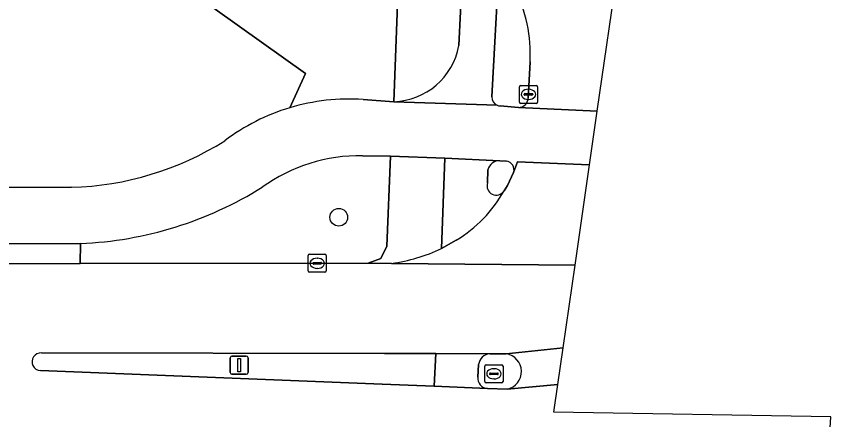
# Model space of a CAD drawing. Extents: x 159053 to 160042, y 380449 to 381423.
# Drawn here: x 159938.95 to 159983.99, y 380843.54 to 380865.84 of the extents above; entities that cross this region are included whole.
import ezdxf

# ---------------------------------------------------------------- set-up
doc = ezdxf.new("R2010")
doc.units = 0
for name, color, linetype in [('IMGEO_Berm_groen', 7, 'Continuous'), ('IMGEO_Boom', 7, 'Continuous'), ('IMGEO_Fietspad_gesloten', 7, 'Continuous'), ('IMGEO_Fietspad_open', 7, 'Continuous'), ('IMGEO_Kolk', 7, 'Continuous'), ('IMGEO_Lichtmast', 7, 'Continuous'), ('IMGEO_Rijbaan_lokaal_gesloten', 7, 'Continuous'), ('IMGEO_Rijbaan_lokaal_open', 7, 'Continuous'), ('IMGEO_Rioolput', 7, 'Continuous'), ('IMGEO_Verkeerseiland_gesloten', 7, 'Continuous'), ('IMGEO_Verkeerseiland_open', 7, 'Continuous'), ('IMGEO_Voetpad_open', 7, 'Continuous')]:
    doc.layers.add(name, color=color, linetype=linetype)

msp = doc.modelspace()

# ---------------------------------------------------------------- linework, layer by layer
at = {"layer": 'IMGEO_Berm_groen'}
for points in [[(159958.14, 380861.238), (159959.824, 380861.119), (159960.216, 380871.439)], [(159750.877, 380857.546), (159762.004, 380858.511), (159776.078, 380853.854), (159849.043, 380858.685), (159882.127, 380860.285), (159902.245, 380860.568), (159926.058, 380860.703), (159937.181, 380868.08), (159947.514, 380867.988), (159954.947, 380862.677), (159954.072, 380860.782)], [(159954.072, 380860.782), (159954.947, 380862.677), (159947.514, 380867.988), (159937.181, 380868.08), (159926.058, 380860.703), (159902.245, 380860.568), (159882.127, 380860.285), (159849.043, 380858.685), (159776.078, 380853.854), (159762.004, 380858.511)], [(159942.503, 380853.274), (159942.485, 380852.167), (159958.412, 380852.187), (159959.111, 380852.448), (159959.443, 380853.138), (159959.654, 380858.115)], [(159959.654, 380858.115), (159958.103, 380858.133)], [(159761.702, 380847.843), (159802.241, 380850.732), (159841.235, 380853.915), (159861.854, 380855.168), (159871.949, 380855.624), (159882.277, 380855.98), (159900.169, 380856.239), (159941.999, 380856.385)]]:
    msp.add_lwpolyline(points, dxfattribs=at)
for centre, radius, start, end in [((159957.356, 380849.862), 11.403, 86.0555, 106.7362), ((159957.352, 380849.857), 11.407, 106.7098, 127.0562), ((159941.534, 380873.163), 16.785, 271.5873, 302.1988), ((159957.976, 380848.832), 9.302, 89.2207, 125.6355), ((159941.592, 380873.98), 20.726, 272.519, 301.941)]:
    msp.add_arc(centre, radius, start, end, dxfattribs=at)
at = {"layer": 'IMGEO_Boom'}
msp.add_circle((159956.787, 380854.726), 0.489, dxfattribs=at)
at = {"layer": 'IMGEO_Fietspad_gesloten'}
for points in [[(159963.61, 380868.01), (159963.422, 380864.219)], [(159965.257, 380861.38), (159965.562, 380867.137)], [(159965.538, 380860.921), (159959.824, 380861.119), (159958.14, 380861.238)], [(159959.824, 380861.119), (159965.538, 380860.921)], [(159971.081, 380860.603), (159966.715, 380860.805), (159965.712, 380860.884)], [(159966.454, 380857.203), (159966.669, 380857.787), (159970.65, 380857.62), (159971.081, 380860.603)], [(159958.103, 380858.133), (159959.654, 380858.115), (159962.651, 380857.997), (159965.687, 380857.856), (159966.056, 380857.828)], [(159965.687, 380857.856), (159962.651, 380857.997), (159962.458, 380852.996), (159963.285, 380853.461)], [(159965.006, 380856.624), (159965.033, 380857.349)], [(159941.999, 380856.385), (159900.169, 380856.239), (159882.277, 380855.98), (159871.949, 380855.624), (159861.854, 380855.168), (159841.235, 380853.915), (159802.241, 380850.732), (159761.702, 380847.843)], [(159761.439, 380844.812), (159761.948, 380844.796), (159802.587, 380847.782), (159841.485, 380850.858), (159862.024, 380852.122), (159872.183, 380852.589), (159882.27, 380852.951), (159889.555, 380853.072), (159900.233, 380853.185), (159942.503, 380853.274)]]:
    msp.add_lwpolyline(points, dxfattribs=at)
for centre, radius, start, end in [((159959.705, 380864.895), 3.778, 271.807, 349.6887), ((159957.356, 380849.862), 11.403, 86.0555, 106.7362), ((159965.719, 380861.348), 0.463, 175.9819, 246.968), ((159957.352, 380849.857), 11.407, 106.7098, 127.0562), ((159965.718, 380861.341), 0.457, 246.7838, 269.2067), ((159941.534, 380873.163), 16.785, 271.5873, 302.1988), ((159957.976, 380848.832), 9.302, 89.2207, 125.6355), ((159965.677, 380857.193), 0.663, 89.1525, 166.4153), ((159965.994, 380857.349), 0.483, 342.3331, 82.6449), ((159965.492, 380856.465), 0.511, 161.8879, 327.4574), ((159941.592, 380873.98), 20.726, 272.519, 301.941), ((159959.439, 380859.818), 7.43, 301.1728, 330.77)]:
    msp.add_arc(centre, radius, start, end, dxfattribs=at)
at = {"layer": 'IMGEO_Fietspad_open'}
for points in [[(159965.134, 380847.184), (159962.159, 380847.19), (159962.065, 380845.382), (159965.011, 380845.263)], [(159964.472, 380845.889), (159964.515, 380846.58)]]:
    msp.add_lwpolyline(points, dxfattribs=at)
for centre, radius, start, end in [((159965.211, 380846.486), 0.702, 96.3048, 172.2898), ((159965.038, 380845.831), 0.569, 174.1922, 267.2662)]:
    msp.add_arc(centre, radius, start, end, dxfattribs=at)
at = {"layer": 'IMGEO_Kolk'}
for p, q in [((159966.772, 380861.096), (159966.772, 380861.948)), ((159966.847, 380862.022), (159967.699, 380862.022)), ((159967.773, 380861.948), (159967.773, 380861.096)), ((159967.031, 380861.516), (159967.031, 380861.528)), ((159967.469, 380861.479), (159967.071, 380861.479)), ((159967.074, 380861.565), (159967.472, 380861.565)), ((159967.26, 380861.802), (159967.285, 380861.802)), ((159967.515, 380861.528), (159967.515, 380861.516)), ((159967.283, 380861.242), (159967.258, 380861.242)), ((159967.699, 380861.022), (159966.847, 380861.022)), ((159955.093, 380851.758), (159955.093, 380852.61)), ((159955.168, 380852.684), (159956.02, 380852.684)), ((159956.094, 380852.61), (159956.094, 380851.758)), ((159955.352, 380852.178), (159955.352, 380852.19)), ((159955.79, 380852.141), (159955.392, 380852.141)), ((159955.395, 380852.227), (159955.793, 380852.227)), ((159955.581, 380852.464), (159955.606, 380852.464)), ((159955.836, 380852.19), (159955.836, 380852.178)), ((159956.02, 380851.684), (159955.168, 380851.684)), ((159955.604, 380851.904), (159955.579, 380851.904))]:
    msp.add_line(p, q, dxfattribs=at)
for points in [[(159966.772, 380861.096), (159966.772, 380861.948)], [(159966.847, 380862.022), (159967.699, 380862.022)], [(159967.773, 380861.948), (159967.773, 380861.096)], [(159967.699, 380861.022), (159966.847, 380861.022)], [(159955.093, 380851.758), (159955.093, 380852.61)], [(159955.168, 380852.684), (159956.02, 380852.684)], [(159956.094, 380852.61), (159956.094, 380851.758)], [(159956.02, 380851.684), (159955.168, 380851.684)]]:
    msp.add_lwpolyline(points, dxfattribs=at)
for centre, radius, start, end in [((159966.849, 380861.946), 0.0765, 91.552, 178.448), ((159966.849, 380861.946), 0.0765, 91.552, 178.448), ((159967.697, 380861.946), 0.0765, 1.552, 88.448), ((159967.697, 380861.946), 0.0765, 1.552, 88.448), ((159967.071, 380861.525), 0.0403, 85.8775, 175.7526), ((159967.068, 380861.515), 0.0366, 178.938, 274.7102), ((159967.472, 380861.522), 0.043, 264.8664, 352.4533), ((159967.476, 380861.527), 0.0386, 1.7309, 96.639), ((159966.849, 380861.098), 0.0765, 181.552, 268.448), ((159966.849, 380861.098), 0.0765, 181.552, 268.448), ((159967.697, 380861.098), 0.0765, 271.552, 358.448), ((159967.697, 380861.098), 0.0765, 271.552, 358.448), ((159955.17, 380852.608), 0.0765, 91.552, 178.448), ((159955.17, 380852.608), 0.0765, 91.552, 178.448), ((159956.018, 380852.608), 0.0765, 1.552, 88.448), ((159956.018, 380852.608), 0.0765, 1.552, 88.448), ((159955.392, 380852.187), 0.0403, 85.8775, 175.7526), ((159955.389, 380852.177), 0.0366, 178.938, 274.7102), ((159955.793, 380852.184), 0.043, 264.8664, 352.4533), ((159955.797, 380852.189), 0.0386, 1.7309, 96.639), ((159955.17, 380851.76), 0.0765, 181.552, 268.448), ((159955.17, 380851.76), 0.0765, 181.552, 268.448), ((159956.018, 380851.76), 0.0765, 271.552, 358.448), ((159956.018, 380851.76), 0.0765, 271.552, 358.448)]:
    msp.add_arc(centre, radius, start, end, dxfattribs=at)
for centre, major_axis, ratio, start_param, end_param in [((159967.259, 380861.522), (-0.387, 0.002), 0.722429, 4.712389, 7.853982), ((159967.284, 380861.522), (-0.39, 0.002), 0.717154, 1.570796, 4.712389), ((159955.58, 380852.184), (-0.387, 0.002), 0.722429, 4.712389, 7.853982), ((159955.605, 380852.184), (-0.39, 0.002), 0.717154, 1.570796, 4.712389)]:
    msp.add_ellipse(centre, major_axis=major_axis, ratio=ratio, start_param=start_param, end_param=end_param, dxfattribs=at)
at = {"layer": 'IMGEO_Lichtmast'}
for p, q in [((159950.779, 380846.15), (159950.779, 380846.95)), ((159950.779, 380846.95), (159950.779, 380846.15)), ((159950.879, 380847.05), (159951.669, 380847.05)), ((159951.669, 380847.05), (159950.879, 380847.05)), ((159951.769, 380846.95), (159951.769, 380846.15)), ((159951.769, 380846.15), (159951.769, 380846.95)), ((159951.669, 380846.05), (159950.879, 380846.05)), ((159950.879, 380846.05), (159951.669, 380846.05))]:
    msp.add_line(p, q, dxfattribs=at)
msp.add_lwpolyline([(159951.199, 380846.925), (159951.349, 380846.925), (159951.349, 380846.175), (159951.199, 380846.175), (159951.199, 380846.925)], dxfattribs=at)
for centre, start, end in [((159950.879, 380846.95), 90, 180), ((159950.879, 380846.95), 90, 180), ((159951.669, 380846.95), 0, 90), ((159951.669, 380846.95), 360, 90), ((159950.879, 380846.15), 180, 270), ((159950.879, 380846.15), 180, 270), ((159951.669, 380846.15), 270, 0), ((159951.669, 380846.15), 270, 0)]:
    msp.add_arc(centre, 0.1, start, end, dxfattribs=at)
at = {"layer": 'IMGEO_Rijbaan_lokaal_gesloten'}
for points in [[(159969.187, 380847.502), (159969.848, 380852.073), (159959.699, 380852.178), (159958.412, 380852.187), (159942.485, 380852.167), (159900.033, 380852.075), (159882.524, 380851.86), (159861.995, 380851.083), (159841.53, 380849.793), (159782.107, 380845.096), (159761.503, 380843.735), (159753.192, 380843.215), (159739.362, 380842.572), (159740.333, 380838.781), (159740.661, 380838.807), (159749.305, 380839.305), (159763.243, 380840.118)], [(159940.343, 380847.23), (159959.31, 380847.195), (159962.159, 380847.19), (159965.134, 380847.184), (159966.039, 380847.172), (159969.187, 380847.502)], [(159968.895, 380845.483), (159969.187, 380847.502), (159966.039, 380847.172)], [(159903.685, 380844.118), (159915.147, 380843.653), (159922.977, 380843.335), (159931.201, 380843.078), (159958.43, 380841.998), (159961.883, 380841.839), (159961.916, 380841.837), (159964.704, 380841.715), (159977.406, 380841.203), (159980.398, 380841.086), (159983.837, 380840.953), (159983.837, 380840.953), (159983.987, 380843.703), (159968.675, 380843.958), (159968.895, 380845.483), (159966.098, 380845.225), (159965.011, 380845.263), (159962.065, 380845.382), (159959.183, 380845.498), (159940.284, 380846.26)], [(159966.098, 380845.225), (159968.895, 380845.483)]]:
    msp.add_lwpolyline(points, dxfattribs=at)
for centre, radius, start, end in [((159940.307, 380846.745), 0.486, 85.7558, 267.2828), ((159965.899, 380846.193), 0.989, 281.6234, 81.848)]:
    msp.add_arc(centre, radius, start, end, dxfattribs=at)
at = {"layer": 'IMGEO_Rijbaan_lokaal_open'}
for points in [[(159971.081, 380860.603), (159972.269, 380868.824), (159970.892, 380868.882), (159965.303, 380869.117)], [(159967.359, 380863.32), (159967.263, 380861.304)], [(159966.715, 380860.805), (159971.081, 380860.603)], [(159969.848, 380852.073), (159970.65, 380857.62), (159966.669, 380857.787), (159966.454, 380857.203), (159966.12, 380856.482), (159965.923, 380856.19)], [(159963.285, 380853.461), (159962.458, 380852.996)], [(159959.699, 380852.178), (159969.848, 380852.073)]]:
    msp.add_lwpolyline(points, dxfattribs=at)
for centre, radius, start, end in [((159959.483, 380863.771), 7.889, 356.7207, 27.3189), ((159966.737, 380861.331), 0.526, 267.5763, 357.0647), ((159959.439, 380859.818), 7.43, 301.1728, 330.77), ((159958.355, 380861.774), 9.69, 277.975, 295.0535)]:
    msp.add_arc(centre, radius, start, end, dxfattribs=at)
at = {"layer": 'IMGEO_Rioolput'}
for p, q in [((159964.865, 380845.648), (159964.865, 380846.5)), ((159964.94, 380846.574), (159965.792, 380846.574)), ((159965.353, 380846.354), (159965.378, 380846.354)), ((159965.866, 380846.5), (159965.866, 380845.648)), ((159965.124, 380846.068), (159965.124, 380846.08)), ((159965.562, 380846.031), (159965.164, 380846.031)), ((159965.167, 380846.117), (159965.565, 380846.117)), ((159965.376, 380845.794), (159965.351, 380845.794)), ((159965.608, 380846.08), (159965.608, 380846.068)), ((159965.792, 380845.574), (159964.94, 380845.574))]:
    msp.add_line(p, q, dxfattribs=at)
for points in [[(159964.865, 380845.648), (159964.865, 380846.5)], [(159964.94, 380846.574), (159965.792, 380846.574)], [(159965.866, 380846.5), (159965.866, 380845.648)], [(159965.792, 380845.574), (159964.94, 380845.574)]]:
    msp.add_lwpolyline(points, dxfattribs=at)
for centre, radius, start, end in [((159964.942, 380846.498), 0.0765, 91.552, 178.448), ((159964.942, 380846.498), 0.0765, 91.552, 178.448), ((159965.79, 380846.498), 0.0765, 1.552, 88.448), ((159965.79, 380846.498), 0.0765, 1.552, 88.448), ((159965.164, 380846.077), 0.0403, 85.8775, 175.7526), ((159965.161, 380846.067), 0.0366, 178.938, 274.7102), ((159965.565, 380846.074), 0.043, 264.8664, 352.4533), ((159965.569, 380846.079), 0.0386, 1.7309, 96.639), ((159964.942, 380845.65), 0.0765, 181.552, 268.448), ((159964.942, 380845.65), 0.0765, 181.552, 268.448), ((159965.79, 380845.65), 0.0765, 271.552, 358.448), ((159965.79, 380845.65), 0.0765, 271.552, 358.448)]:
    msp.add_arc(centre, radius, start, end, dxfattribs=at)
for centre, major_axis, ratio, start_param, end_param in [((159965.352, 380846.074), (-0.387, 0.002), 0.722429, 4.712389, 7.853982), ((159965.377, 380846.074), (-0.39, 0.002), 0.717154, 1.570796, 4.712389)]:
    msp.add_ellipse(centre, major_axis=major_axis, ratio=ratio, start_param=start_param, end_param=end_param, dxfattribs=at)
at = {"layer": 'IMGEO_Verkeerseiland_gesloten'}
for points in [[(159965.562, 380867.137), (159965.257, 380861.38)], [(159967.263, 380861.304), (159967.359, 380863.32)], [(159965.712, 380860.884), (159966.715, 380860.805)], [(159966.056, 380857.828), (159965.687, 380857.856)], [(159965.033, 380857.349), (159965.006, 380856.624)], [(159965.923, 380856.19), (159966.12, 380856.482), (159966.454, 380857.203)], [(159940.284, 380846.26), (159959.183, 380845.498), (159962.065, 380845.382), (159962.159, 380847.19)], [(159962.159, 380847.19), (159959.31, 380847.195), (159940.343, 380847.23)], [(159966.039, 380847.172), (159965.134, 380847.184)], [(159964.515, 380846.58), (159964.472, 380845.889)], [(159965.011, 380845.263), (159966.098, 380845.225)]]:
    msp.add_lwpolyline(points, dxfattribs=at)
for centre, radius, start, end in [((159959.483, 380863.771), 7.889, 356.7207, 27.3189), ((159965.719, 380861.348), 0.463, 175.9819, 246.968), ((159966.737, 380861.331), 0.526, 267.5763, 357.0647), ((159965.718, 380861.341), 0.457, 246.7838, 269.2067), ((159965.677, 380857.193), 0.663, 89.1525, 166.4153), ((159965.994, 380857.349), 0.483, 342.3331, 82.6449), ((159965.492, 380856.465), 0.511, 161.8879, 327.4574), ((159940.307, 380846.745), 0.486, 85.7558, 267.2828), ((159965.211, 380846.486), 0.702, 96.3048, 172.2898), ((159965.899, 380846.193), 0.989, 281.6234, 81.848), ((159965.038, 380845.831), 0.569, 174.1922, 267.2662)]:
    msp.add_arc(centre, radius, start, end, dxfattribs=at)
at = {"layer": 'IMGEO_Verkeerseiland_open'}
msp.add_lwpolyline([(159942.485, 380852.167), (159942.503, 380853.274), (159900.233, 380853.185), (159889.555, 380853.072), (159882.27, 380852.951), (159872.183, 380852.589), (159862.024, 380852.122), (159841.485, 380850.858), (159802.587, 380847.782), (159761.948, 380844.796), (159761.439, 380844.812), (159761.503, 380843.735), (159782.107, 380845.096), (159841.53, 380849.793), (159861.995, 380851.083), (159882.524, 380851.86), (159900.033, 380852.075)], close=True, dxfattribs=at)
at = {"layer": 'IMGEO_Voetpad_open'}
for points in [[(159960.216, 380871.439), (159959.824, 380861.119)], [(159963.422, 380864.219), (159963.61, 380868.01)], [(159962.458, 380852.996), (159962.651, 380857.997), (159959.654, 380858.115), (159959.443, 380853.138), (159959.111, 380852.448), (159958.412, 380852.187), (159959.699, 380852.178)]]:
    msp.add_lwpolyline(points, dxfattribs=at)
for centre, radius, start, end in [((159959.705, 380864.895), 3.778, 271.807, 349.6887), ((159958.355, 380861.774), 9.69, 277.975, 295.0535)]:
    msp.add_arc(centre, radius, start, end, dxfattribs=at)

doc.saveas('drawing.dxf')
